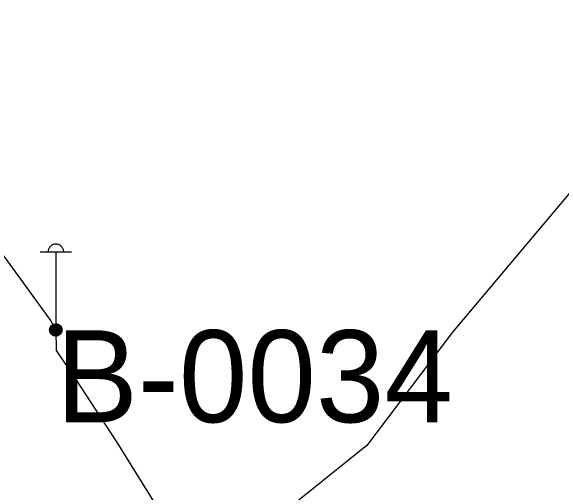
# Model space of a CAD drawing. Extents: x -729889 to -691139, y -995431 to -974354.
# Drawn here: x -724914.1 to -724896.15, y -977449.64 to -977433.92 of the extents above; entities that cross this region are included whole.
import ezdxf

# ---------------------------------------------------------------- set-up
doc = ezdxf.new("R2010")
doc.units = 0
for name, color, linetype in [('Atributy', 7, 'Continuous'), ('Kabelové vedení VO', 7, 'Continuous'), ('Světelný bod na stožáru sadovém', 7, 'Continuous')]:
    doc.layers.add(name, color=color, linetype=linetype)

# ---------------------------------------------------------------- blocks, each defined once
blk = doc.blocks.new('6.571')
at = {"layer": 'Světelný bod na stožáru sadovém'}
for p, q in [((-0.508, 2.538), (0.508, 2.538)), ((0, 2.538), (0, 0.203))]:
    blk.add_line(p, q, dxfattribs=at)
for points in [[(0.254, 2.538), (0.254, 2.558), (0.249, 2.584), (0.244, 2.604), (0.239, 2.624), (0.228, 2.645), (0.218, 2.665), (0.208, 2.685), (0.193, 2.701), (0.178, 2.716), (0.162, 2.731), (0.147, 2.746), (0.127, 2.756), (0.107, 2.766), (0.086, 2.777), (0.066, 2.782), (0.046, 2.787), (0.02, 2.792), (0, 2.792), (-0.02, 2.792), (-0.046, 2.787), (-0.066, 2.782), (-0.086, 2.777), (-0.107, 2.766), (-0.127, 2.756), (-0.147, 2.746), (-0.162, 2.731), (-0.178, 2.716), (-0.193, 2.701), (-0.208, 2.685), (-0.218, 2.665), (-0.228, 2.645), (-0.239, 2.624), (-0.244, 2.604), (-0.249, 2.584), (-0.254, 2.558), (-0.254, 2.538)], [(-0.203, 0), (-0.173, -0.102), (-0.076, -0.183), (0.041, -0.188), (0.132, -0.142), (0.188, -0.046), (0.178, 0.071), (0.117, 0.152), (0.02, 0.193), (-0.091, 0.168), (-0.168, 0.086), (-0.183, -0.005), (-0.147, -0.102), (-0.056, -0.168), (0.041, -0.168), (0.122, -0.122), (0.173, -0.025), (0.157, 0.076), (0.102, 0.142), (0.005, 0.173), (-0.091, 0.142), (-0.147, 0.071), (-0.162, -0.01), (-0.122, -0.102), (-0.041, -0.152), (0.041, -0.147), (0.117, -0.102), (0.152, -0.01), (0.137, 0.071), (0.081, 0.132), (-0.005, 0.152), (-0.086, 0.122), (-0.132, 0.061), (-0.142, -0.02), (-0.096, -0.096), (-0.03, -0.132), (0.041, -0.127), (0.107, -0.076), (0.132, 0), (0.117, 0.066), (0.061, 0.117), (-0.015, 0.132), (-0.081, 0.102), (-0.117, 0.046), (-0.122, -0.025), (-0.081, -0.086), (-0.02, -0.112), (0.046, -0.107), (0.096, -0.056), (0.112, 0.005), (0.096, 0.061), (0.046, 0.107), (-0.02, 0.112), (-0.071, 0.086), (-0.102, 0.036), (-0.096, -0.03), (-0.061, -0.076), (-0.015, -0.096), (0.046, -0.081), (0.086, -0.041), (0.096, 0.005), (0.076, 0.056), (0.03, 0.091), (-0.02, 0.091), (-0.061, 0.066), (-0.081, 0.02), (-0.076, -0.03), (-0.051, -0.061), (-0.005, -0.076), (0.041, -0.061), (0.066, -0.03), (0.071, 0.01), (0.056, 0.051), (0.02, 0.071), (-0.015, 0.071), (-0.051, 0.051), (-0.066, 0.015), (-0.056, -0.025), (-0.036, -0.046), (0, -0.056), (0.036, -0.041), (0.051, -0.02), (0.056, 0.01), (0.041, 0.041), (0.01, 0.051), (-0.015, 0.051), (-0.036, 0.036), (-0.046, 0.005), (-0.041, -0.015), (-0.02, -0.03), (0.005, -0.036), (0.025, -0.025), (0.036, -0.01), (0.036, 0.01), (0.02, 0.025), (0.005, 0.036), (-0.01, 0.03), (-0.02, 0.02), (-0.025, 0.005), (-0.02, -0.01), (-0.01, -0.015)], [(-0.01, -0.015), (0.005, -0.015), (0.01, -0.01), (0.015, 0), (0.015, 0.01), (0.01, 0.015), (0, 0.015), (-0.005, 0.01), (-0.005, 0.005), (-0.005, 0.005)]]:
    blk.add_lwpolyline(points, dxfattribs=at)
blk.add_circle((0, 0), 0.203, dxfattribs=at)

msp = doc.modelspace()

# ---------------------------------------------------------------- linework, layer by layer
at = {"layer": 'Kabelové vedení VO'}
for points in [[(-724920.85, -977430.26), (-724921.248, -977430.683), (-724921.281, -977431.411), (-724921.149, -977432.535), (-724912.814, -977444.012), (-724912.64, -977444.32)], [(-724890.73, -977434.53), (-724891.001, -977435.193), (-724892.562, -977436.508), (-724895.849, -977439.794), (-724899.71, -977444.396), (-724902.504, -977448.093), (-724906.859, -977451.585), (-724906.982, -977452.201), (-724914.582, -977456.679), (-724915.198, -977456.679), (-724915.588, -977456.638), (-724915.876, -977456.792), (-724915.96, -977457.08)], [(-724912.64, -977444.32), (-724912.631, -977444.991), (-724911.994, -977445.936), (-724910.659, -977447.97), (-724909.323, -977450.126), (-724908.111, -977452.057), (-724907.968, -977452.612), (-724907.68, -977453.084)]]:
    msp.add_lwpolyline(points, dxfattribs=at)

# ---------------------------------------------------------------- block references
at = {"layer": 'Světelný bod na stožáru sadovém', "xscale": 1.0016949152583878, "yscale": 1.0016949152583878}
msp.add_blockref('6.571', (-724912.64, -977444.32), dxfattribs=at)

# ---------------------------------------------------------------- texts
at = {"layer": 'Atributy'}
msp.add_text('B-0034', height=3, dxfattribs=at).set_placement((-724912.64, -977447.331))

doc.saveas('drawing.dxf')
